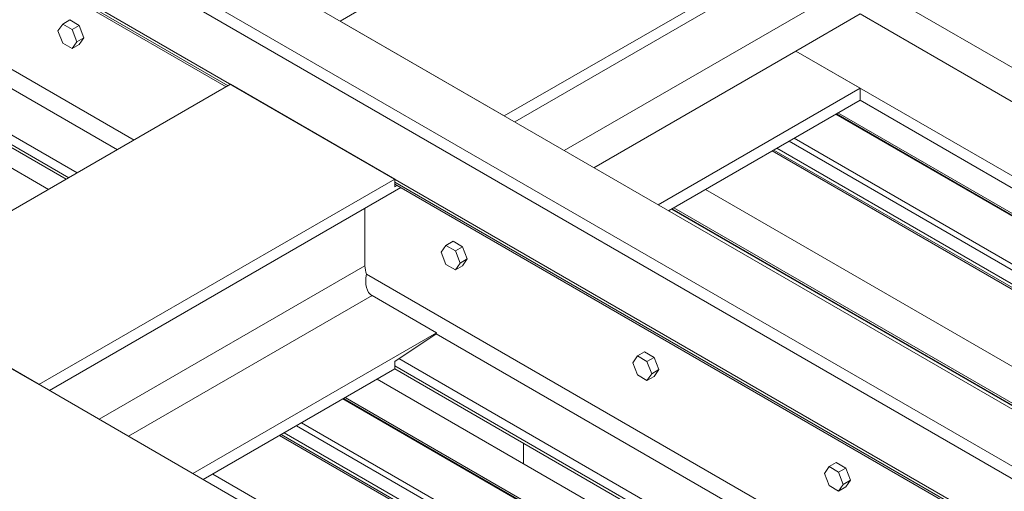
# Model space of a CAD drawing. Header units: millimetres. Extents: x 525 to 29324, y 175 to 20618.
# Tile 493 of 588: x 21657 to 22929, y 14875 to 15483. Entities that reach past the tile are written whole.
import ezdxf

# ---------------------------------------------------------------- set-up
doc = ezdxf.new("R2010")
doc.units = ezdxf.units.MM
doc.linetypes.add('SLD-Continua', pattern=[0])

msp = doc.modelspace()

# ---------------------------------------------------------------- linework, layer by layer
at = {"color": 7, "linetype": 'SLD-Continua', "lineweight": 18, "ltscale": 35}
for p, q in [((24117.8, 14300.3), (20416.5, 16436.5)), ((24117.8, 14300.3), (20416.5, 16436.5)), ((24117.8, 14300.3), (20416.5, 16436.5)), ((24117.8, 14300.3), (20416.5, 16436.5)), ((24117.8, 14300.3), (20416.5, 16436.5)), ((24117.8, 14300.3), (20416.5, 16436.5)), ((24117.8, 14300.3), (20416.5, 16436.5)), ((24117.8, 14300.3), (20416.5, 16436.5)), ((20352.8, 16399.8), (24054.2, 14263.5)), ((20352.8, 16399.8), (24054.2, 14263.5)), ((20352.8, 16399.8), (24054.2, 14263.5)), ((20352.8, 16399.8), (24054.2, 14263.5)), ((20352.8, 16399.8), (24054.2, 14263.5)), ((20352.8, 16399.8), (24054.2, 14263.5)), ((20352.8, 16399.8), (24054.2, 14263.5)), ((20352.8, 16399.8), (24054.2, 14263.5)), ((24040, 14255.4), (20338.7, 16391.6)), ((24040, 14255.4), (20338.7, 16391.6)), ((24040, 14255.4), (20338.7, 16391.6)), ((24040, 14255.4), (20338.7, 16391.6)), ((24040, 14255.4), (20338.7, 16391.6)), ((23976.4, 14218.7), (20275, 16354.9)), ((23976.4, 14218.7), (20275, 16354.9)), ((23976.4, 14218.7), (20275, 16354.9)), ((23976.4, 14218.7), (20275, 16354.9)), ((23976.4, 14218.7), (20275, 16354.9)), ((23616.2, 13896), (19815.4, 16089.6)), ((23616.2, 13896), (19815.4, 16089.6)), ((23616.2, 13896), (19815.4, 16089.6)), ((23616.2, 13896), (19815.4, 16089.6)), ((23616.2, 13896), (19815.4, 16089.6)), ((21926.4, 15398.1), (21151.8, 15845.1)), ((21926.4, 15398.1), (21151.8, 15845.1)), ((21926.4, 15398.1), (21151.8, 15845.1)), ((21926.4, 15398.1), (21151.8, 15845.1)), ((21926.4, 15398.1), (21151.8, 15845.1)), ((21151.8, 15842.4), (21924, 15396.7)), ((21151.8, 15842.4), (21924, 15396.7)), ((21151.8, 15842.4), (21924, 15396.7)), ((21151.8, 15842.4), (21924, 15396.7)), ((21151.8, 15842.4), (21924, 15396.7)), ((22071, 15481.6), (22530.7, 15746.8)), ((22071, 15481.6), (22530.7, 15746.8)), ((22071, 15481.6), (22530.7, 15746.8)), ((22071, 15481.6), (22530.7, 15746.8)), ((22071, 15481.6), (22530.7, 15746.8)), ((22071, 15481.6), (22530.7, 15746.8)), ((22071, 15481.6), (22530.7, 15746.8)), ((22071, 15481.6), (22530.7, 15746.8)), ((21805.1, 15328), (21115.3, 15726.2)), ((21805.1, 15328), (21115.3, 15726.2)), ((21805.1, 15328), (21115.3, 15726.2)), ((21805.1, 15328), (21115.3, 15726.2)), ((21805.1, 15328), (21115.3, 15726.2)), ((21783.4, 15315.5), (21205, 15649.3)), ((21783.4, 15315.5), (21205, 15649.3)), ((21783.4, 15315.5), (21205, 15649.3)), ((21783.4, 15315.5), (21205, 15649.3)), ((21783.4, 15315.5), (21205, 15649.3)), ((22283.2, 15359.1), (22742.8, 15624.4)), ((22283.2, 15359.1), (22742.8, 15624.4)), ((22283.2, 15359.1), (22742.8, 15624.4)), ((22283.2, 15359.1), (22742.8, 15624.4)), ((22283.2, 15359.1), (22742.8, 15624.4)), ((22283.2, 15359.1), (22742.8, 15624.4)), ((22283.2, 15359.1), (22742.8, 15624.4)), ((22283.2, 15359.1), (22742.8, 15624.4)), ((21720.6, 15279.3), (21151.8, 15607.6)), ((21720.6, 15279.3), (21151.8, 15607.6)), ((21720.6, 15279.3), (21151.8, 15607.6)), ((21720.6, 15279.3), (21151.8, 15607.6)), ((21720.6, 15279.3), (21151.8, 15607.6)), ((21731.5, 15285.6), (21157, 15617.2)), ((21731.5, 15285.6), (21157, 15617.2)), ((21731.5, 15285.6), (21157, 15617.2)), ((21731.5, 15285.6), (21157, 15617.2)), ((21731.5, 15285.6), (21157, 15617.2)), ((22296.6, 15351.4), (22742.8, 15608.9)), ((22296.6, 15351.4), (22742.8, 15608.9)), ((22296.6, 15351.4), (22742.8, 15608.9)), ((22296.6, 15351.4), (22742.8, 15608.9)), ((22296.6, 15351.4), (22742.8, 15608.9)), ((22296.6, 15351.4), (22742.8, 15608.9)), ((22296.6, 15351.4), (22742.8, 15608.9)), ((22296.6, 15351.4), (22742.8, 15608.9)), ((21717.4, 15277.4), (21151.8, 15603.9)), ((21717.4, 15277.4), (21151.8, 15603.9)), ((21717.4, 15277.4), (21151.8, 15603.9)), ((21717.4, 15277.4), (21151.8, 15603.9)), ((21717.4, 15277.4), (21151.8, 15603.9)), ((21694.4, 15264.2), (21128.8, 15590.6)), ((21694.4, 15264.2), (21128.8, 15590.6)), ((21694.4, 15264.2), (21128.8, 15590.6)), ((21694.4, 15264.2), (21128.8, 15590.6)), ((21694.4, 15264.2), (21128.8, 15590.6)), ((22360.7, 15314.4), (22742.8, 15534.9)), ((22360.7, 15314.4), (22742.8, 15534.9)), ((22360.7, 15314.4), (22742.8, 15534.9)), ((22360.7, 15314.4), (22742.8, 15534.9)), ((22360.7, 15314.4), (22742.8, 15534.9)), ((22360.7, 15314.4), (22742.8, 15534.9)), ((22360.7, 15314.4), (22742.8, 15534.9)), ((22360.7, 15314.4), (22742.8, 15534.9)), ((23443.1, 15130.7), (22742.8, 15534.9)), ((23443.1, 15130.7), (22742.8, 15534.9)), ((23443.1, 15130.7), (22742.8, 15534.9)), ((23443.1, 15130.7), (22742.8, 15534.9)), ((23443.1, 15130.7), (22742.8, 15534.9)), ((23443.1, 15130.7), (22742.8, 15534.9)), ((23443.1, 15130.7), (22742.8, 15534.9)), ((23443.1, 15130.7), (22742.8, 15534.9)), ((22742.8, 15490.8), (22659.7, 15442.9)), ((22742.8, 15490.8), (22659.7, 15442.9)), ((22742.8, 15490.8), (22659.7, 15442.9)), ((22742.8, 15490.8), (22659.7, 15442.9)), ((22742.8, 15490.8), (22659.7, 15442.9)), ((22742.8, 15490.8), (22659.7, 15442.9)), ((22742.8, 15490.8), (22659.7, 15442.9)), ((22742.8, 15490.8), (22659.7, 15442.9)), ((23404.9, 15108.7), (22742.8, 15490.8)), ((23404.9, 15108.7), (22742.8, 15490.8)), ((23404.9, 15108.7), (22742.8, 15490.8)), ((23404.9, 15108.7), (22742.8, 15490.8)), ((23404.9, 15108.7), (22742.8, 15490.8)), ((23404.9, 15108.7), (22742.8, 15490.8)), ((23404.9, 15108.7), (22742.8, 15490.8)), ((23404.9, 15108.7), (22742.8, 15490.8)), ((21722, 15483), (21712.8, 15477.7)), ((21722, 15483), (21712.8, 15477.7)), ((21722, 15483), (21712.8, 15477.7)), ((21734.2, 15475.9), (21722, 15483)), ((21734.2, 15475.9), (21722, 15483)), ((21734.2, 15475.9), (21722, 15483)), ((22283.2, 15359.1), (22071, 15481.6)), ((22283.2, 15359.1), (22071, 15481.6)), ((22283.2, 15359.1), (22071, 15481.6)), ((22283.2, 15359.1), (22071, 15481.6)), ((22283.2, 15359.1), (22071, 15481.6)), ((22283.2, 15359.1), (22071, 15481.6)), ((22283.2, 15359.1), (22071, 15481.6)), ((22283.2, 15359.1), (22071, 15481.6)), ((21712.8, 15477.7), (21706.7, 15469)), ((21712.8, 15477.7), (21706.7, 15469)), ((21712.8, 15477.7), (21706.7, 15469)), ((21706.7, 15469), (21712.8, 15453.2)), ((21706.7, 15469), (21712.8, 15453.2)), ((21706.7, 15469), (21712.8, 15453.2)), ((21725, 15470.6), (21712.8, 15477.7)), ((21725, 15470.6), (21712.8, 15477.7)), ((21725, 15470.6), (21712.8, 15477.7)), ((21734.2, 15475.9), (21725, 15470.6)), ((21734.2, 15475.9), (21725, 15470.6)), ((21734.2, 15475.9), (21725, 15470.6)), ((21731.2, 15454.8), (21725, 15470.6)), ((21731.2, 15454.8), (21725, 15470.6)), ((21731.2, 15454.8), (21725, 15470.6)), ((21740.3, 15460.1), (21734.2, 15475.9)), ((21740.3, 15460.1), (21734.2, 15475.9)), ((21740.3, 15460.1), (21734.2, 15475.9)), ((21712.8, 15453.2), (21725, 15446.1)), ((21712.8, 15453.2), (21725, 15446.1)), ((21712.8, 15453.2), (21725, 15446.1)), ((21725, 15446.1), (21731.2, 15454.8)), ((21725, 15446.1), (21731.2, 15454.8)), ((21725, 15446.1), (21731.2, 15454.8)), ((21740.3, 15460.1), (21731.2, 15454.8)), ((21740.3, 15460.1), (21731.2, 15454.8)), ((21740.3, 15460.1), (21731.2, 15454.8)), ((21734.2, 15451.4), (21740.3, 15460.1)), ((21734.2, 15451.4), (21740.3, 15460.1)), ((21734.2, 15451.4), (21740.3, 15460.1)), ((21734.2, 15451.4), (21725, 15446.1)), ((21734.2, 15451.4), (21725, 15446.1)), ((21734.2, 15451.4), (21725, 15446.1)), ((22398.9, 15292.3), (22659.7, 15442.9)), ((22398.9, 15292.3), (22659.7, 15442.9)), ((22398.9, 15292.3), (22659.7, 15442.9)), ((22398.9, 15292.3), (22659.7, 15442.9)), ((22398.9, 15292.3), (22659.7, 15442.9)), ((22398.9, 15292.3), (22659.7, 15442.9)), ((22398.9, 15292.3), (22659.7, 15442.9)), ((22398.9, 15292.3), (22659.7, 15442.9)), ((23321.8, 15060.8), (22659.7, 15442.9)), ((23321.8, 15060.8), (22659.7, 15442.9)), ((23321.8, 15060.8), (22659.7, 15442.9)), ((23321.8, 15060.8), (22659.7, 15442.9)), ((23321.8, 15060.8), (22659.7, 15442.9)), ((23321.8, 15060.8), (22659.7, 15442.9)), ((23321.8, 15060.8), (22659.7, 15442.9)), ((23321.8, 15060.8), (22659.7, 15442.9)), ((22742.8, 15394.9), (22659.7, 15442.9)), ((22742.8, 15394.9), (22659.7, 15442.9)), ((22742.8, 15394.9), (22659.7, 15442.9)), ((22742.8, 15394.9), (22659.7, 15442.9)), ((22742.8, 15394.9), (22659.7, 15442.9)), ((22742.8, 15394.9), (22659.7, 15442.9)), ((22742.8, 15394.9), (22659.7, 15442.9)), ((22742.8, 15394.9), (22659.7, 15442.9)), ((21470, 15134.7), (21929.6, 15399.9)), ((21470, 15134.7), (21929.6, 15399.9)), ((21470, 15134.7), (21929.6, 15399.9)), ((21470, 15134.7), (21929.6, 15399.9)), ((21470, 15134.7), (21929.6, 15399.9)), ((22141.8, 15277.5), (21929.6, 15399.9)), ((22141.8, 15277.5), (21929.6, 15399.9)), ((22141.8, 15277.5), (21929.6, 15399.9)), ((22141.8, 15277.5), (21929.6, 15399.9)), ((22141.8, 15277.5), (21929.6, 15399.9)), ((22482, 15244.4), (22742.8, 15394.9)), ((22482, 15244.4), (22742.8, 15394.9)), ((22482, 15244.4), (22742.8, 15394.9)), ((22482, 15244.4), (22742.8, 15394.9)), ((22482, 15244.4), (22742.8, 15394.9)), ((22482, 15244.4), (22742.8, 15394.9)), ((22482, 15244.4), (22742.8, 15394.9)), ((22482, 15244.4), (22742.8, 15394.9)), ((22742.8, 15379.4), (22742.8, 15394.9)), ((22742.8, 15379.4), (22742.8, 15394.9)), ((22742.8, 15379.4), (22742.8, 15394.9)), ((22742.8, 15379.4), (22742.8, 15394.9)), ((22742.8, 15379.4), (22742.8, 15394.9)), ((22742.8, 15379.4), (22742.8, 15394.9)), ((22742.8, 15379.4), (22742.8, 15394.9)), ((22742.8, 15379.4), (22742.8, 15394.9)), ((22495.4, 15236.6), (22742.8, 15379.4)), ((22495.4, 15236.6), (22742.8, 15379.4)), ((22495.4, 15236.6), (22742.8, 15379.4)), ((22495.4, 15236.6), (22742.8, 15379.4)), ((22495.4, 15236.6), (22742.8, 15379.4)), ((22495.4, 15236.6), (22742.8, 15379.4)), ((22495.4, 15236.6), (22742.8, 15379.4)), ((22495.4, 15236.6), (22742.8, 15379.4)), ((23308.4, 15053), (22742.8, 15379.4)), ((23308.4, 15053), (22742.8, 15379.4)), ((23308.4, 15053), (22742.8, 15379.4)), ((23308.4, 15053), (22742.8, 15379.4)), ((23308.4, 15053), (22742.8, 15379.4)), ((23308.4, 15053), (22742.8, 15379.4)), ((23308.4, 15053), (22742.8, 15379.4)), ((23308.4, 15053), (22742.8, 15379.4)), ((22711.2, 15361.2), (23276.7, 15034.7)), ((22711.2, 15361.2), (23276.7, 15034.7)), ((22711.2, 15361.2), (23276.7, 15034.7)), ((22711.2, 15361.2), (23276.7, 15034.7)), ((22711.2, 15361.2), (23276.7, 15034.7)), ((22711.2, 15361.2), (23276.7, 15034.7)), ((22711.2, 15361.2), (23276.7, 15034.7)), ((22711.2, 15361.2), (23276.7, 15034.7)), ((23277.6, 15035.3), (22712.1, 15361.7)), ((23277.6, 15035.3), (22712.1, 15361.7)), ((23277.6, 15035.3), (22712.1, 15361.7)), ((23277.6, 15035.3), (22712.1, 15361.7)), ((23277.6, 15035.3), (22712.1, 15361.7)), ((23277.6, 15035.3), (22712.1, 15361.7)), ((23277.6, 15035.3), (22712.1, 15361.7)), ((23277.6, 15035.3), (22712.1, 15361.7)), ((23279.7, 15036.5), (22714.2, 15362.9)), ((23279.7, 15036.5), (22714.2, 15362.9)), ((23279.7, 15036.5), (22714.2, 15362.9)), ((23279.7, 15036.5), (22714.2, 15362.9)), ((23279.7, 15036.5), (22714.2, 15362.9)), ((23279.7, 15036.5), (22714.2, 15362.9)), ((23279.7, 15036.5), (22714.2, 15362.9)), ((23279.7, 15036.5), (22714.2, 15362.9)), ((23216.6, 15000), (22651.1, 15326.5)), ((23216.6, 15000), (22651.1, 15326.5)), ((23216.6, 15000), (22651.1, 15326.5)), ((23216.6, 15000), (22651.1, 15326.5)), ((23216.6, 15000), (22651.1, 15326.5)), ((23216.6, 15000), (22651.1, 15326.5)), ((23216.6, 15000), (22651.1, 15326.5)), ((23216.6, 15000), (22651.1, 15326.5)), ((23223.3, 15003.9), (22657.7, 15330.3)), ((23223.3, 15003.9), (22657.7, 15330.3)), ((23223.3, 15003.9), (22657.7, 15330.3)), ((23223.3, 15003.9), (22657.7, 15330.3)), ((23223.3, 15003.9), (22657.7, 15330.3)), ((23223.3, 15003.9), (22657.7, 15330.3)), ((23223.3, 15003.9), (22657.7, 15330.3)), ((23223.3, 15003.9), (22657.7, 15330.3)), ((23194.8, 14987.5), (22629.3, 15313.9)), ((23194.8, 14987.5), (22629.3, 15313.9)), ((23194.8, 14987.5), (22629.3, 15313.9)), ((23194.8, 14987.5), (22629.3, 15313.9)), ((23194.8, 14987.5), (22629.3, 15313.9)), ((23194.8, 14987.5), (22629.3, 15313.9)), ((23194.8, 14987.5), (22629.3, 15313.9)), ((23194.8, 14987.5), (22629.3, 15313.9)), ((23196.9, 14988.7), (22631.4, 15315.1)), ((23196.9, 14988.7), (22631.4, 15315.1)), ((23196.9, 14988.7), (22631.4, 15315.1)), ((23196.9, 14988.7), (22631.4, 15315.1)), ((23196.9, 14988.7), (22631.4, 15315.1)), ((23196.9, 14988.7), (22631.4, 15315.1)), ((23196.9, 14988.7), (22631.4, 15315.1)), ((23196.9, 14988.7), (22631.4, 15315.1)), ((23201, 14991), (22635.4, 15317.4)), ((23201, 14991), (22635.4, 15317.4)), ((23201, 14991), (22635.4, 15317.4)), ((23201, 14991), (22635.4, 15317.4)), ((23201, 14991), (22635.4, 15317.4)), ((23201, 14991), (22635.4, 15317.4)), ((23201, 14991), (22635.4, 15317.4)), ((23201, 14991), (22635.4, 15317.4)), ((21682.1, 15012.2), (22141.8, 15277.5)), ((21682.1, 15012.2), (22141.8, 15277.5)), ((21682.1, 15012.2), (22141.8, 15277.5)), ((21682.1, 15012.2), (22141.8, 15277.5)), ((21682.1, 15012.2), (22141.8, 15277.5)), ((22141.8, 15277.5), (22141.8, 15267.7)), ((22141.8, 15277.5), (22141.8, 15267.7)), ((22141.8, 15277.5), (22141.8, 15267.7)), ((22141.8, 15277.5), (22141.8, 15267.7)), ((22141.8, 15277.5), (22141.8, 15267.7)), ((21695.6, 15004.5), (22149.6, 15266.5)), ((21695.6, 15004.5), (22149.6, 15266.5)), ((21695.6, 15004.5), (22149.6, 15266.5)), ((21695.6, 15004.5), (22149.6, 15266.5)), ((21695.6, 15004.5), (22149.6, 15266.5)), ((22916.3, 14826.7), (22141.8, 15273.7)), ((22916.3, 14826.7), (22141.8, 15273.7)), ((22916.3, 14826.7), (22141.8, 15273.7)), ((22916.3, 14826.7), (22141.8, 15273.7)), ((22916.3, 14826.7), (22141.8, 15273.7)), ((22141.8, 15271), (22914, 14825.4)), ((22141.8, 15271), (22914, 14825.4)), ((22141.8, 15271), (22914, 14825.4)), ((22141.8, 15271), (22914, 14825.4)), ((22141.8, 15271), (22914, 14825.4)), ((22141.8, 15267.7), (22144.9, 15269.2)), ((22141.8, 15267.7), (22144.9, 15269.2)), ((22141.8, 15267.7), (22144.9, 15269.2)), ((22141.8, 15267.7), (22144.9, 15269.2)), ((22141.8, 15267.7), (22144.9, 15269.2)), ((23108.6, 14937.7), (22543, 15264.1)), ((23108.6, 14937.7), (22543, 15264.1)), ((23108.6, 14937.7), (22543, 15264.1)), ((23108.6, 14937.7), (22543, 15264.1)), ((23108.6, 14937.7), (22543, 15264.1)), ((23108.6, 14937.7), (22543, 15264.1)), ((23108.6, 14937.7), (22543, 15264.1)), ((23108.6, 14937.7), (22543, 15264.1)), ((22103.2, 15239.8), (22103.2, 15165.8)), ((22103.2, 15239.8), (22103.2, 15165.8)), ((22103.2, 15239.8), (22103.2, 15165.8)), ((22103.2, 15239.8), (22103.2, 15165.8)), ((22103.2, 15239.8), (22103.2, 15165.8)), ((22499, 15238.7), (23064.6, 14912.3)), ((22499, 15238.7), (23064.6, 14912.3)), ((22499, 15238.7), (23064.6, 14912.3)), ((22499, 15238.7), (23064.6, 14912.3)), ((22499, 15238.7), (23064.6, 14912.3)), ((22499, 15238.7), (23064.6, 14912.3)), ((22499, 15238.7), (23064.6, 14912.3)), ((22499, 15238.7), (23064.6, 14912.3)), ((23065.5, 14912.8), (22499.9, 15239.2)), ((23065.5, 14912.8), (22499.9, 15239.2)), ((23065.5, 14912.8), (22499.9, 15239.2)), ((23065.5, 14912.8), (22499.9, 15239.2)), ((23065.5, 14912.8), (22499.9, 15239.2)), ((23065.5, 14912.8), (22499.9, 15239.2)), ((23065.5, 14912.8), (22499.9, 15239.2)), ((23065.5, 14912.8), (22499.9, 15239.2)), ((23067.6, 14914), (22502, 15240.5)), ((23067.6, 14914), (22502, 15240.5)), ((23067.6, 14914), (22502, 15240.5)), ((23067.6, 14914), (22502, 15240.5)), ((23067.6, 14914), (22502, 15240.5)), ((23067.6, 14914), (22502, 15240.5)), ((23067.6, 14914), (22502, 15240.5)), ((23067.6, 14914), (22502, 15240.5)), ((22207.8, 15192), (22201.6, 15183.3)), ((22207.8, 15192), (22201.6, 15183.3)), ((22207.8, 15192), (22201.6, 15183.3)), ((22217, 15197.3), (22207.8, 15192)), ((22217, 15197.3), (22207.8, 15192)), ((22217, 15197.3), (22207.8, 15192)), ((22220, 15185), (22207.8, 15192)), ((22220, 15185), (22207.8, 15192)), ((22220, 15185), (22207.8, 15192)), ((22229.2, 15190.3), (22217, 15197.3)), ((22229.2, 15190.3), (22217, 15197.3)), ((22229.2, 15190.3), (22217, 15197.3)), ((22229.2, 15190.3), (22220, 15185)), ((22229.2, 15190.3), (22220, 15185)), ((22229.2, 15190.3), (22220, 15185)), ((22235.3, 15174.5), (22229.2, 15190.3)), ((22235.3, 15174.5), (22229.2, 15190.3)), ((22235.3, 15174.5), (22229.2, 15190.3)), ((22201.6, 15183.3), (22207.8, 15167.5)), ((22201.6, 15183.3), (22207.8, 15167.5)), ((22201.6, 15183.3), (22207.8, 15167.5)), ((22226.1, 15169.2), (22220, 15185)), ((22226.1, 15169.2), (22220, 15185)), ((22226.1, 15169.2), (22220, 15185)), ((22235.3, 15174.5), (22226.1, 15169.2)), ((22235.3, 15174.5), (22226.1, 15169.2)), ((22235.3, 15174.5), (22226.1, 15169.2)), ((22229.2, 15165.8), (22235.3, 15174.5)), ((22229.2, 15165.8), (22235.3, 15174.5)), ((22229.2, 15165.8), (22235.3, 15174.5)), ((21759.7, 14967.5), (22103.2, 15165.8)), ((21759.7, 14967.5), (22103.2, 15165.8)), ((21759.7, 14967.5), (22103.2, 15165.8)), ((21759.7, 14967.5), (22103.2, 15165.8)), ((21759.7, 14967.5), (22103.2, 15165.8)), ((22207.8, 15167.5), (22220, 15160.5)), ((22207.8, 15167.5), (22220, 15160.5)), ((22207.8, 15167.5), (22220, 15160.5)), ((22220, 15160.5), (22226.1, 15169.2)), ((22220, 15160.5), (22226.1, 15169.2)), ((22220, 15160.5), (22226.1, 15169.2)), ((22229.2, 15165.8), (22220, 15160.5)), ((22229.2, 15165.8), (22220, 15160.5)), ((22229.2, 15165.8), (22220, 15160.5)), ((22795, 14756.7), (22105.2, 15154.8)), ((22795, 14756.7), (22105.2, 15154.8)), ((22795, 14756.7), (22105.2, 15154.8)), ((22795, 14756.7), (22105.2, 15154.8)), ((22795, 14756.7), (22105.2, 15154.8)), ((21682.1, 15012.2), (21470, 15134.7)), ((21682.1, 15012.2), (21470, 15134.7)), ((21682.1, 15012.2), (21470, 15134.7)), ((21682.1, 15012.2), (21470, 15134.7)), ((21682.1, 15012.2), (21470, 15134.7)), ((21797.9, 14945.5), (22112.5, 15127.1)), ((21797.9, 14945.5), (22112.5, 15127.1)), ((21797.9, 14945.5), (22112.5, 15127.1)), ((21797.9, 14945.5), (22112.5, 15127.1)), ((21797.9, 14945.5), (22112.5, 15127.1)), ((22195.6, 15079.1), (22112.5, 15127.1)), ((22195.6, 15079.1), (22112.5, 15127.1)), ((22195.6, 15079.1), (22112.5, 15127.1)), ((22195.6, 15079.1), (22112.5, 15127.1)), ((22195.6, 15079.1), (22112.5, 15127.1)), ((21880.9, 14897.5), (22195.6, 15079.1)), ((21880.9, 14897.5), (22195.6, 15079.1)), ((21880.9, 14897.5), (22195.6, 15079.1)), ((21880.9, 14897.5), (22195.6, 15079.1)), ((21880.9, 14897.5), (22195.6, 15079.1)), ((22195, 15078), (22141.8, 15042.3)), ((22195, 15078), (22141.8, 15042.3)), ((22195, 15078), (22141.8, 15042.3)), ((22195, 15078), (22141.8, 15042.3)), ((22195, 15078), (22141.8, 15042.3)), ((22195, 15078), (22195.6, 15079.1)), ((22195, 15078), (22195.6, 15079.1)), ((22195, 15078), (22195.6, 15079.1)), ((22195, 15078), (22195.6, 15079.1)), ((22195, 15078), (22195.6, 15079.1)), ((22773.3, 14744.2), (22195, 15078)), ((22773.3, 14744.2), (22195, 15078)), ((22773.3, 14744.2), (22195, 15078)), ((22773.3, 14744.2), (22195, 15078)), ((22773.3, 14744.2), (22195, 15078)), ((22721.4, 14714.2), (22147, 15045.8)), ((22721.4, 14714.2), (22147, 15045.8)), ((22721.4, 14714.2), (22147, 15045.8)), ((22721.4, 14714.2), (22147, 15045.8)), ((22721.4, 14714.2), (22147, 15045.8)), ((22455.2, 15049.2), (22449.1, 15040.5)), ((22455.2, 15049.2), (22449.1, 15040.5)), ((22455.2, 15049.2), (22449.1, 15040.5)), ((22464.4, 15054.5), (22455.2, 15049.2)), ((22464.4, 15054.5), (22455.2, 15049.2)), ((22464.4, 15054.5), (22455.2, 15049.2)), ((22467.5, 15042.1), (22455.2, 15049.2)), ((22467.5, 15042.1), (22455.2, 15049.2)), ((22467.5, 15042.1), (22455.2, 15049.2)), ((22476.7, 15047.4), (22464.4, 15054.5)), ((22476.7, 15047.4), (22464.4, 15054.5)), ((22476.7, 15047.4), (22464.4, 15054.5)), ((22476.7, 15047.4), (22467.5, 15042.1)), ((22476.7, 15047.4), (22467.5, 15042.1)), ((22476.7, 15047.4), (22467.5, 15042.1)), ((22482.8, 15031.6), (22476.7, 15047.4)), ((22482.8, 15031.6), (22476.7, 15047.4)), ((22482.8, 15031.6), (22476.7, 15047.4)), ((22141.8, 15042.3), (22141.8, 15032.5)), ((22141.8, 15042.3), (22141.8, 15032.5)), ((22141.8, 15042.3), (22141.8, 15032.5)), ((22141.8, 15042.3), (22141.8, 15032.5)), ((22141.8, 15042.3), (22141.8, 15032.5)), ((22710.6, 14708), (22141.8, 15036.3)), ((22710.6, 14708), (22141.8, 15036.3)), ((22710.6, 14708), (22141.8, 15036.3)), ((22710.6, 14708), (22141.8, 15036.3)), ((22710.6, 14708), (22141.8, 15036.3)), ((22449.1, 15040.5), (22455.2, 15024.7)), ((22449.1, 15040.5), (22455.2, 15024.7)), ((22449.1, 15040.5), (22455.2, 15024.7)), ((22473.6, 15026.3), (22467.5, 15042.1)), ((22473.6, 15026.3), (22467.5, 15042.1)), ((22473.6, 15026.3), (22467.5, 15042.1)), ((21894.4, 14889.8), (22141.8, 15032.5)), ((21894.4, 14889.8), (22141.8, 15032.5)), ((21894.4, 14889.8), (22141.8, 15032.5)), ((21894.4, 14889.8), (22141.8, 15032.5)), ((21894.4, 14889.8), (22141.8, 15032.5)), ((22707.3, 14706.1), (22141.8, 15032.5)), ((22707.3, 14706.1), (22141.8, 15032.5)), ((22707.3, 14706.1), (22141.8, 15032.5)), ((22707.3, 14706.1), (22141.8, 15032.5)), ((22707.3, 14706.1), (22141.8, 15032.5)), ((22455.2, 15024.7), (22467.5, 15017.6)), ((22455.2, 15024.7), (22467.5, 15017.6)), ((22455.2, 15024.7), (22467.5, 15017.6)), ((22467.5, 15017.6), (22473.6, 15026.3)), ((22467.5, 15017.6), (22473.6, 15026.3)), ((22467.5, 15017.6), (22473.6, 15026.3)), ((22476.7, 15022.9), (22467.5, 15017.6)), ((22476.7, 15022.9), (22467.5, 15017.6)), ((22476.7, 15022.9), (22467.5, 15017.6)), ((22482.8, 15031.6), (22473.6, 15026.3)), ((22482.8, 15031.6), (22473.6, 15026.3)), ((22482.8, 15031.6), (22473.6, 15026.3)), ((22476.7, 15022.9), (22482.8, 15031.6)), ((22476.7, 15022.9), (22482.8, 15031.6)), ((22476.7, 15022.9), (22482.8, 15031.6)), ((22684.3, 14692.8), (22118.8, 15019.3)), ((22684.3, 14692.8), (22118.8, 15019.3)), ((22684.3, 14692.8), (22118.8, 15019.3)), ((22684.3, 14692.8), (22118.8, 15019.3)), ((22684.3, 14692.8), (22118.8, 15019.3)), ((22643.3, 14669.2), (22077.8, 14995.6)), ((22643.3, 14669.2), (22077.8, 14995.6)), ((22643.3, 14669.2), (22077.8, 14995.6)), ((22643.3, 14669.2), (22077.8, 14995.6)), ((22643.3, 14669.2), (22077.8, 14995.6)), ((22074.8, 14993.9), (22640.3, 14667.4)), ((22074.8, 14993.9), (22640.3, 14667.4)), ((22074.8, 14993.9), (22640.3, 14667.4)), ((22074.8, 14993.9), (22640.3, 14667.4)), ((22074.8, 14993.9), (22640.3, 14667.4)), ((22641.2, 14668), (22075.7, 14994.4)), ((22641.2, 14668), (22075.7, 14994.4)), ((22641.2, 14668), (22075.7, 14994.4)), ((22641.2, 14668), (22075.7, 14994.4)), ((22641.2, 14668), (22075.7, 14994.4)), ((22580.2, 14632.7), (22014.7, 14959.2)), ((22580.2, 14632.7), (22014.7, 14959.2)), ((22580.2, 14632.7), (22014.7, 14959.2)), ((22580.2, 14632.7), (22014.7, 14959.2)), ((22580.2, 14632.7), (22014.7, 14959.2)), ((22586.9, 14636.6), (22021.3, 14963)), ((22586.9, 14636.6), (22021.3, 14963)), ((22586.9, 14636.6), (22021.3, 14963)), ((22586.9, 14636.6), (22021.3, 14963)), ((22586.9, 14636.6), (22021.3, 14963)), ((22558.4, 14620.2), (21992.9, 14946.6)), ((22558.4, 14620.2), (21992.9, 14946.6)), ((22558.4, 14620.2), (21992.9, 14946.6)), ((22558.4, 14620.2), (21992.9, 14946.6)), ((22558.4, 14620.2), (21992.9, 14946.6)), ((22560.5, 14621.4), (21995, 14947.8)), ((22560.5, 14621.4), (21995, 14947.8)), ((22560.5, 14621.4), (21995, 14947.8)), ((22560.5, 14621.4), (21995, 14947.8)), ((22560.5, 14621.4), (21995, 14947.8)), ((22564.6, 14623.7), (21999, 14950.1)), ((22564.6, 14623.7), (21999, 14950.1)), ((22564.6, 14623.7), (21999, 14950.1)), ((22564.6, 14623.7), (21999, 14950.1)), ((22564.6, 14623.7), (21999, 14950.1)), ((22307.9, 14936.6), (22307.9, 14910.1)), ((22702.7, 14906.4), (22696.6, 14897.6)), ((22702.7, 14906.4), (22696.6, 14897.6)), ((22702.7, 14906.4), (22696.6, 14897.6)), ((22711.9, 14911.7), (22702.7, 14906.4)), ((22711.9, 14911.7), (22702.7, 14906.4)), ((22711.9, 14911.7), (22702.7, 14906.4)), ((22715, 14899.3), (22702.7, 14906.4)), ((22715, 14899.3), (22702.7, 14906.4)), ((22715, 14899.3), (22702.7, 14906.4)), ((22724.2, 14904.6), (22711.9, 14911.7)), ((22724.2, 14904.6), (22711.9, 14911.7)), ((22724.2, 14904.6), (22711.9, 14911.7)), ((22472.2, 14570.4), (21906.6, 14896.8)), ((22472.2, 14570.4), (21906.6, 14896.8)), ((22472.2, 14570.4), (21906.6, 14896.8)), ((22472.2, 14570.4), (21906.6, 14896.8)), ((22472.2, 14570.4), (21906.6, 14896.8)), ((22696.6, 14897.6), (22702.7, 14881.9)), ((22696.6, 14897.6), (22702.7, 14881.9)), ((22696.6, 14897.6), (22702.7, 14881.9)), ((22724.2, 14904.6), (22715, 14899.3)), ((22724.2, 14904.6), (22715, 14899.3)), ((22724.2, 14904.6), (22715, 14899.3)), ((22721.1, 14883.5), (22715, 14899.3)), ((22721.1, 14883.5), (22715, 14899.3)), ((22721.1, 14883.5), (22715, 14899.3)), ((22730.3, 14888.8), (22724.2, 14904.6)), ((22730.3, 14888.8), (22724.2, 14904.6)), ((22730.3, 14888.8), (22724.2, 14904.6)), ((22702.7, 14881.9), (22715, 14874.8)), ((22702.7, 14881.9), (22715, 14874.8)), ((22702.7, 14881.9), (22715, 14874.8)), ((22715, 14874.8), (22721.1, 14883.5)), ((22715, 14874.8), (22721.1, 14883.5)), ((22715, 14874.8), (22721.1, 14883.5)), ((22730.3, 14888.8), (22721.1, 14883.5)), ((22730.3, 14888.8), (22721.1, 14883.5)), ((22730.3, 14888.8), (22721.1, 14883.5)), ((22724.2, 14880.1), (22730.3, 14888.8)), ((22724.2, 14880.1), (22730.3, 14888.8)), ((22724.2, 14880.1), (22730.3, 14888.8)), ((22724.2, 14880.1), (22715, 14874.8)), ((22724.2, 14880.1), (22715, 14874.8)), ((22724.2, 14880.1), (22715, 14874.8))]:
    msp.add_line(p, q, dxfattribs=at)
at = {"color": 7, "linetype": 'SLD-Continua', "lineweight": 18, "ltscale": 1225}
msp.add_arc((22137.3, 15166.3), 34.1, 180.9092, 199.7362, dxfattribs=at)
msp.add_arc((22137.3, 15166.3), 34.1, 180.9092, 199.7362, dxfattribs=at)
msp.add_arc((22137.3, 15166.3), 34.1, 180.9092, 199.7362, dxfattribs=at)
msp.add_arc((22137.3, 15166.3), 34.1, 180.9092, 199.7362, dxfattribs=at)
msp.add_arc((22137.3, 15166.3), 34.1, 180.9092, 199.7362, dxfattribs=at)
msp.add_ellipse((22130.2, 15159.3), major_axis=(17.2, 32.5), ratio=0.599856, start_param=2.011072, end_param=3.120121, dxfattribs=at)
msp.add_ellipse((22130.2, 15159.3), major_axis=(17.2, 32.5), ratio=0.599856, start_param=2.011072, end_param=3.120121, dxfattribs=at)
msp.add_ellipse((22130.2, 15159.3), major_axis=(17.2, 32.5), ratio=0.599856, start_param=2.011072, end_param=3.120121, dxfattribs=at)
msp.add_ellipse((22130.2, 15159.3), major_axis=(17.2, 32.5), ratio=0.599856, start_param=2.011072, end_param=3.120121, dxfattribs=at)
msp.add_ellipse((22130.2, 15159.3), major_axis=(17.2, 32.5), ratio=0.599856, start_param=2.011072, end_param=3.120121, dxfattribs=at)

doc.saveas('drawing.dxf')
